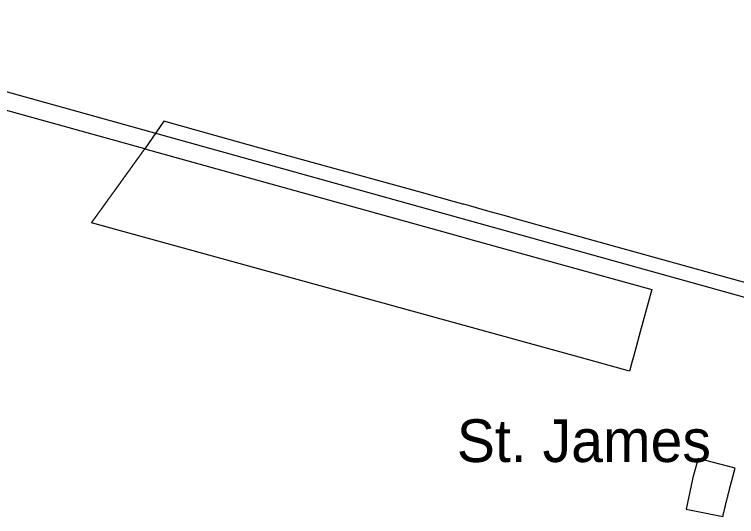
# Model space of a CAD drawing. Extents: x 2104537 to 2336408, y 34176 to 229611.
# Drawn here: x 2272785 to 2276164, y 77468 to 79820 of the extents above; entities that cross this region are included whole.
import ezdxf

# ---------------------------------------------------------------- set-up
doc = ezdxf.new("R2010")
doc.units = 0
for name, color, linetype in [('Exist Boundary Political City Limit New', 7, 'Continuous'), ('Exist Boundary Political City Limit New Hole', 7, 'Continuous'), ('Exist Civil Demographics Community Label', 7, 'Continuous'), ('Exist Road Primary NC Attributed', 7, 'Continuous'), ('Map Preparation Boundary City Limit Buffer Line', 7, 'Continuous')]:
    doc.layers.add(name, color=color, linetype=linetype)

msp = doc.modelspace()

# ---------------------------------------------------------------- linework, layer by layer
at = {"layer": 'Exist Boundary Political City Limit New'}
for points in [[(2273395, 79189.9), (2272500, 79438), (2271470.8, 79722.2)], [(2279881, 77541.6), (2279558.2, 77634), (2275847, 78662.1), (2275464.2, 78768.4), (2275129, 78863.2), (2275077, 78877.9), (2275040.2, 78888), (2275000, 78899.1), (2274920.2, 78921.5), (2274888, 78930.5), (2274885, 78931.4), (2274883.5, 78931.9), (2274844, 78942.9), (2274689.2, 78986.5), (2274378.5, 79071.7), (2274303.5, 79092.2), (2273917.8, 79198.6), (2273534, 79305.7), (2273484, 79319.7), (2273395, 79189.9)]]:
    msp.add_lwpolyline(points, dxfattribs=at)
at = {"layer": 'Exist Boundary Political City Limit New Hole'}
for points in [[(2273395, 79189.9), (2274872.2, 78779.3), (2274894.8, 78773.1), (2274909.5, 78769), (2275766.8, 78530.8), (2275713, 78333.7), (2275681, 78215.6), (2275675.5, 78195.9), (2275662.8, 78149), (2275472.5, 78201.5), (2273145.8, 78843.6), (2273146.5, 78844.4), (2273147, 78845.2), (2273147.5, 78846.1), (2273148.2, 78846.9), (2273148.8, 78847.7), (2273149.2, 78848.5), (2273150, 78849.3), (2273150.5, 78850.1), (2273151, 78850.9), (2273151.8, 78851.7), (2273152.2, 78852.6), (2273152.8, 78853.4), (2273153.5, 78854.2), (2273154, 78855), (2273154.5, 78855.8), (2273155.2, 78856.6), (2273155.8, 78857.4), (2273156.2, 78858.2), (2273157, 78859.1), (2273157.5, 78859.9), (2273158, 78860.7), (2273158.8, 78861.5), (2273159.2, 78862.3), (2273159.8, 78863.1), (2273160.5, 78863.9), (2273161, 78864.7), (2273161.5, 78865.5), (2273162.2, 78866.4), (2273162.8, 78867.2), (2273163.2, 78868)], [(2273336.8, 79109), (2273337.5, 79109.8), (2273338, 79110.7), (2273338.5, 79111.5), (2273339.2, 79112.3), (2273339.8, 79113.1), (2273340.2, 79113.9), (2273341, 79114.7), (2273341.5, 79115.5), (2273342, 79116.3), (2273342.8, 79117.1), (2273343.2, 79118), (2273343.8, 79118.8), (2273344.5, 79119.6), (2273345, 79120.4), (2273345.5, 79121.2), (2273346.2, 79122), (2273346.8, 79122.8), (2273347.2, 79123.6), (2273348, 79124.5), (2273348.5, 79125.3), (2273349, 79126.1), (2273349.8, 79126.9), (2273350.2, 79127.7), (2273350.8, 79128.5), (2273351.5, 79129.3), (2273352, 79130.1), (2273352.5, 79131), (2273353.2, 79131.8), (2273353.8, 79132.6), (2273354.2, 79133.4), (2273355, 79134.2), (2273355.5, 79135), (2273356, 79135.8), (2273356.8, 79136.6), (2273357.2, 79137.4), (2273357.8, 79138.2), (2273358.5, 79139.1), (2273359, 79139.9), (2273359.5, 79140.7), (2273360.2, 79141.5), (2273360.8, 79142.3), (2273361.2, 79143.1), (2273362, 79143.9), (2273362.5, 79144.8), (2273363, 79145.6), (2273363.8, 79146.4), (2273364.2, 79147.2), (2273364.8, 79148), (2273365.5, 79148.8), (2273366, 79149.6), (2273366.5, 79150.4), (2273367.2, 79151.2), (2273367.8, 79152.1), (2273368.2, 79152.9), (2273369, 79153.7), (2273369.5, 79154.5), (2273370, 79155.3), (2273370.8, 79156.1), (2273371.2, 79156.9), (2273371.8, 79157.7), (2273372.5, 79158.5), (2273373, 79159.4), (2273373.5, 79160.2), (2273374.2, 79161), (2273374.8, 79161.8), (2273375.5, 79162.6), (2273376, 79163.4), (2273376.5, 79164.2), (2273377.2, 79165), (2273377.8, 79165.8), (2273378.2, 79166.7), (2273379, 79167.5), (2273379.5, 79168.3), (2273380, 79169.1), (2273380.8, 79169.9), (2273381.2, 79170.7), (2273381.8, 79171.5), (2273382.5, 79172.3), (2273383, 79173.2), (2273383.5, 79174), (2273384.2, 79174.8), (2273384.8, 79175.6), (2273385.2, 79176.4), (2273386, 79177.2), (2273386.5, 79178), (2273387, 79178.8), (2273387.8, 79179.6), (2273388.2, 79180.5), (2273388.8, 79181.3), (2273389.5, 79182.1), (2273390, 79182.9), (2273390.5, 79183.7), (2273391.2, 79184.5), (2273391.8, 79185.3), (2273392.2, 79186.1), (2273393, 79187), (2273393.5, 79187.8), (2273394, 79188.6), (2273395, 79189.9)], [(2273279, 79028.7), (2273279.5, 79029.5), (2273280.2, 79030.3), (2273280.8, 79031.1), (2273281.2, 79031.9), (2273282, 79032.7), (2273282.5, 79033.5), (2273283, 79034.4), (2273283.8, 79035.2), (2273284.2, 79036), (2273284.8, 79036.8), (2273285.5, 79037.6), (2273286, 79038.4), (2273286.5, 79039.2), (2273287.2, 79040), (2273287.8, 79040.9), (2273288.2, 79041.7), (2273289, 79042.5), (2273289.5, 79043.3), (2273290, 79044.1), (2273290.8, 79044.9), (2273291.2, 79045.7), (2273291.8, 79046.5), (2273292.5, 79047.4), (2273293, 79048.2), (2273293.5, 79049), (2273294.2, 79049.8), (2273294.8, 79050.6), (2273295.2, 79051.4), (2273296, 79052.2), (2273296.5, 79053), (2273297, 79053.8), (2273297.8, 79054.7), (2273298.2, 79055.5), (2273298.8, 79056.3), (2273299.5, 79057.1), (2273300, 79057.9), (2273300.5, 79058.7), (2273301.2, 79059.5), (2273301.8, 79060.3), (2273302.2, 79061.1), (2273303, 79062), (2273303.5, 79062.8), (2273304, 79063.6), (2273304.8, 79064.4), (2273305.2, 79065.2), (2273305.8, 79066), (2273306.5, 79066.8), (2273307, 79067.6), (2273307.5, 79068.4), (2273308.2, 79069.3), (2273308.8, 79070.1), (2273309.2, 79070.9), (2273310, 79071.7), (2273310.5, 79072.5), (2273311, 79073.3), (2273311.8, 79074.1), (2273312.2, 79074.9), (2273313, 79075.8), (2273313.5, 79076.6), (2273314, 79077.4), (2273314.5, 79078.2), (2273315.2, 79079), (2273315.8, 79079.8), (2273316.2, 79080.6), (2273317, 79081.4), (2273317.5, 79082.2), (2273318.2, 79083.1), (2273318.8, 79083.9), (2273319.2, 79084.7), (2273320, 79085.5), (2273320.5, 79086.3), (2273321, 79087.1), (2273321.8, 79087.9), (2273322.2, 79088.7), (2273322.8, 79089.6), (2273323.5, 79090.4), (2273324, 79091.2), (2273324.5, 79092), (2273325.2, 79092.8), (2273325.8, 79093.6), (2273326.2, 79094.4), (2273327, 79095.2), (2273327.5, 79096.1), (2273328, 79096.9), (2273328.8, 79097.7), (2273329.2, 79098.5), (2273329.8, 79099.3), (2273330.5, 79100.1), (2273331, 79100.9), (2273331.5, 79101.7), (2273332.2, 79102.5), (2273332.8, 79103.4), (2273333.2, 79104.2), (2273334, 79105), (2273334.5, 79105.8), (2273335, 79106.6), (2273335.8, 79107.4), (2273336.2, 79108.2), (2273336.8, 79109)], [(2273221.2, 78948.3), (2273221.8, 78949.1), (2273222.2, 78950), (2273223, 78950.8), (2273223.5, 78951.6), (2273224, 78952.4), (2273224.8, 78953.2), (2273225.2, 78954), (2273225.8, 78954.8), (2273226.5, 78955.6), (2273227, 78956.4), (2273227.5, 78957.3), (2273228.2, 78958.1), (2273228.8, 78958.9), (2273229.2, 78959.7), (2273230, 78960.5), (2273230.5, 78961.3), (2273231, 78962.1), (2273231.8, 78962.9), (2273232.2, 78963.8), (2273232.8, 78964.6), (2273233.5, 78965.4), (2273234, 78966.2), (2273234.5, 78967), (2273235.2, 78967.8), (2273235.8, 78968.6), (2273236.2, 78969.4), (2273237, 78970.2), (2273237.5, 78971.1), (2273238, 78971.9), (2273238.8, 78972.7), (2273239.2, 78973.5), (2273239.8, 78974.3), (2273240.5, 78975.1), (2273241, 78975.9), (2273241.5, 78976.7), (2273242.2, 78977.6), (2273242.8, 78978.4), (2273243.2, 78979.2), (2273244, 78980), (2273244.5, 78980.8), (2273245, 78981.6), (2273245.8, 78982.4), (2273246.2, 78983.2), (2273246.8, 78984), (2273247.5, 78984.9), (2273248, 78985.7), (2273248.8, 78986.5), (2273249.2, 78987.3), (2273249.8, 78988.1), (2273250.2, 78988.9), (2273251, 78989.7), (2273251.5, 78990.5), (2273252, 78991.3), (2273252.8, 78992.2), (2273253.2, 78993), (2273253.8, 78993.8), (2273254.5, 78994.6), (2273255, 78995.4), (2273255.8, 78996.2), (2273256.2, 78997), (2273256.8, 78997.8), (2273257.2, 78998.7), (2273258, 78999.5), (2273258.5, 79000.3), (2273259, 79001.1), (2273259.8, 79001.9), (2273260.2, 79002.7), (2273260.8, 79003.5), (2273261.5, 79004.3), (2273262, 79005.1), (2273262.8, 79006), (2273263.2, 79006.8), (2273263.8, 79007.6), (2273264.5, 79008.4), (2273265, 79009.2), (2273265.5, 79010), (2273266.2, 79010.8), (2273266.8, 79011.6), (2273267.2, 79012.4), (2273268, 79013.3), (2273268.5, 79014.1), (2273269, 79014.9), (2273269.8, 79015.7), (2273270.2, 79016.5), (2273270.8, 79017.3), (2273271.5, 79018.1), (2273272, 79018.9), (2273272.5, 79019.8), (2273273.2, 79020.6), (2273273.8, 79021.4), (2273274.2, 79022.2), (2273275, 79023), (2273275.5, 79023.8), (2273276, 79024.6), (2273276.8, 79025.4), (2273277.2, 79026.2), (2273277.8, 79027.1), (2273278.5, 79027.9), (2273279, 79028.7)], [(2273163.2, 78868), (2273164, 78868.8), (2273164.5, 78869.6), (2273165, 78870.4), (2273165.8, 78871.2), (2273166.2, 78872), (2273166.8, 78872.9), (2273167.5, 78873.7), (2273168, 78874.5), (2273168.5, 78875.3), (2273169.2, 78876.1), (2273169.8, 78876.9), (2273170.2, 78877.7), (2273171, 78878.5), (2273171.5, 78879.3), (2273172, 78880.2), (2273172.8, 78881), (2273173.2, 78881.8), (2273173.8, 78882.6), (2273174.5, 78883.4), (2273175, 78884.2), (2273175.5, 78885), (2273176.2, 78885.8), (2273176.8, 78886.6), (2273177.2, 78887.5), (2273178, 78888.3), (2273178.5, 78889.1), (2273179, 78889.9), (2273179.8, 78890.7), (2273180.2, 78891.5), (2273180.8, 78892.3), (2273181.5, 78893.1), (2273182, 78893.9), (2273182.5, 78894.8), (2273183.2, 78895.6), (2273183.8, 78896.4), (2273184.2, 78897.2), (2273185, 78898), (2273185.5, 78898.8), (2273186, 78899.6), (2273186.8, 78900.4), (2273187.2, 78901.3), (2273187.8, 78902.1), (2273188.5, 78902.9), (2273189, 78903.7), (2273189.5, 78904.5), (2273190.2, 78905.3), (2273190.8, 78906.1), (2273191.2, 78906.9), (2273192, 78907.8), (2273192.5, 78908.6), (2273193, 78909.4), (2273193.8, 78910.2), (2273194.2, 78911), (2273194.8, 78911.8), (2273195.5, 78912.6), (2273196, 78913.4), (2273196.5, 78914.2), (2273197.2, 78915.1), (2273197.8, 78915.9), (2273198.5, 78916.7), (2273199, 78917.5), (2273199.5, 78918.3), (2273200.2, 78919.1), (2273200.8, 78919.9), (2273201.2, 78920.7), (2273201.8, 78921.6), (2273202.5, 78922.4), (2273203, 78923.2), (2273203.8, 78924), (2273204.2, 78924.8), (2273204.8, 78925.6), (2273205.5, 78926.4), (2273206, 78927.2), (2273206.5, 78928), (2273207.2, 78928.9), (2273207.8, 78929.7), (2273208.2, 78930.5), (2273209, 78931.3), (2273209.5, 78932.1), (2273210, 78932.9), (2273210.8, 78933.7), (2273211.2, 78934.5), (2273211.8, 78935.3), (2273212.5, 78936.2), (2273213, 78937), (2273213.5, 78937.8), (2273214.2, 78938.6), (2273214.8, 78939.4), (2273215.2, 78940.2), (2273216, 78941), (2273216.5, 78941.8), (2273217, 78942.6), (2273217.8, 78943.5), (2273218.2, 78944.3), (2273218.8, 78945.1), (2273219.5, 78945.9), (2273220, 78946.7), (2273220.5, 78947.5), (2273221.2, 78948.3)], [(2276131.2, 77596.6), (2276157.5, 77694.5), (2275984.8, 77740.8), (2275957.5, 77644.8), (2275957, 77643), (2275927.8, 77502.5), (2276099.8, 77468.1), (2276100.8, 77472.4), (2276101.5, 77476.3), (2276102.5, 77480.2), (2276103.2, 77484.1), (2276104.2, 77488), (2276105, 77491.9), (2276106, 77495.8), (2276107, 77499.7), (2276107.8, 77503.6), (2276108.8, 77507.5), (2276109.8, 77511.4), (2276110.5, 77515.3), (2276111.5, 77519.2), (2276112.5, 77523), (2276113.5, 77526.9), (2276114.2, 77530.8), (2276115.2, 77534.7), (2276116.2, 77538.6), (2276117.2, 77542.5), (2276118.2, 77546.3), (2276119.2, 77550.2), (2276120.2, 77554.1), (2276121.2, 77558), (2276122.2, 77561.9), (2276123, 77565.7), (2276124.2, 77569.6), (2276125.2, 77573.5), (2276126.2, 77577.3), (2276127.2, 77581.2), (2276128.2, 77585.1), (2276129.2, 77588.9), (2276130.2, 77592.8), (2276131.2, 77596.6)]]:
    msp.add_lwpolyline(points, dxfattribs=at)
at = {"layer": 'Exist Road Primary NC Attributed'}
msp.add_lwpolyline([(2277868.2, 78027.3), (2277584.6, 78108), (2277093.1, 78245.4), (2270551.3, 80071), (2270238.9, 80151.1), (2266642.7, 81156.8), (2263656.7, 81993.3)], dxfattribs=at)
at = {"layer": 'Map Preparation Boundary City Limit Buffer Line'}
for points in [[(2273395, 79189.9), (2272500, 79438), (2271470.8, 79722.2)], [(2279881, 77541.6), (2279558.2, 77634), (2275847, 78662.1), (2275464.2, 78768.4), (2275129, 78863.2), (2275077, 78877.9), (2275040.2, 78888), (2275000, 78899.1), (2274920.2, 78921.5), (2274888, 78930.5), (2274885, 78931.4), (2274883.5, 78931.9), (2274844, 78942.9), (2274689.2, 78986.5), (2274378.5, 79071.7), (2274303.5, 79092.2), (2273917.8, 79198.6), (2273534, 79305.7), (2273484, 79319.7), (2273395, 79189.9)], [(2273395, 79189.9), (2274872.2, 78779.3), (2274894.8, 78773.1), (2274909.5, 78769), (2275766.8, 78530.8), (2275713, 78333.7), (2275681, 78215.6), (2275675.5, 78195.9), (2275662.8, 78149), (2275472.5, 78201.5), (2273145.8, 78843.6), (2273146.5, 78844.4), (2273147, 78845.2), (2273147.5, 78846.1), (2273148.2, 78846.9), (2273148.8, 78847.7), (2273149.2, 78848.5), (2273150, 78849.3), (2273150.5, 78850.1), (2273151, 78850.9), (2273151.8, 78851.7), (2273152.2, 78852.6), (2273152.8, 78853.4), (2273153.5, 78854.2), (2273154, 78855), (2273154.5, 78855.8), (2273155.2, 78856.6), (2273155.8, 78857.4), (2273156.2, 78858.2), (2273157, 78859.1), (2273157.5, 78859.9), (2273158, 78860.7), (2273158.8, 78861.5), (2273159.2, 78862.3), (2273159.8, 78863.1), (2273160.5, 78863.9), (2273161, 78864.7), (2273161.5, 78865.5), (2273162.2, 78866.4), (2273162.8, 78867.2), (2273163.2, 78868)], [(2273336.8, 79109), (2273337.5, 79109.8), (2273338, 79110.7), (2273338.5, 79111.5), (2273339.2, 79112.3), (2273339.8, 79113.1), (2273340.2, 79113.9), (2273341, 79114.7), (2273341.5, 79115.5), (2273342, 79116.3), (2273342.8, 79117.1), (2273343.2, 79118), (2273343.8, 79118.8), (2273344.5, 79119.6), (2273345, 79120.4), (2273345.5, 79121.2), (2273346.2, 79122), (2273346.8, 79122.8), (2273347.2, 79123.6), (2273348, 79124.5), (2273348.5, 79125.3), (2273349, 79126.1), (2273349.8, 79126.9), (2273350.2, 79127.7), (2273350.8, 79128.5), (2273351.5, 79129.3), (2273352, 79130.1), (2273352.5, 79131), (2273353.2, 79131.8), (2273353.8, 79132.6), (2273354.2, 79133.4), (2273355, 79134.2), (2273355.5, 79135), (2273356, 79135.8), (2273356.8, 79136.6), (2273357.2, 79137.4), (2273357.8, 79138.2), (2273358.5, 79139.1), (2273359, 79139.9), (2273359.5, 79140.7), (2273360.2, 79141.5), (2273360.8, 79142.3), (2273361.2, 79143.1), (2273362, 79143.9), (2273362.5, 79144.8), (2273363, 79145.6), (2273363.8, 79146.4), (2273364.2, 79147.2), (2273364.8, 79148), (2273365.5, 79148.8), (2273366, 79149.6), (2273366.5, 79150.4), (2273367.2, 79151.2), (2273367.8, 79152.1), (2273368.2, 79152.9), (2273369, 79153.7), (2273369.5, 79154.5), (2273370, 79155.3), (2273370.8, 79156.1), (2273371.2, 79156.9), (2273371.8, 79157.7), (2273372.5, 79158.5), (2273373, 79159.4), (2273373.5, 79160.2), (2273374.2, 79161), (2273374.8, 79161.8), (2273375.5, 79162.6), (2273376, 79163.4), (2273376.5, 79164.2), (2273377.2, 79165), (2273377.8, 79165.8), (2273378.2, 79166.7), (2273379, 79167.5), (2273379.5, 79168.3), (2273380, 79169.1), (2273380.8, 79169.9), (2273381.2, 79170.7), (2273381.8, 79171.5), (2273382.5, 79172.3), (2273383, 79173.2), (2273383.5, 79174), (2273384.2, 79174.8), (2273384.8, 79175.6), (2273385.2, 79176.4), (2273386, 79177.2), (2273386.5, 79178), (2273387, 79178.8), (2273387.8, 79179.6), (2273388.2, 79180.5), (2273388.8, 79181.3), (2273389.5, 79182.1), (2273390, 79182.9), (2273390.5, 79183.7), (2273391.2, 79184.5), (2273391.8, 79185.3), (2273392.2, 79186.1), (2273393, 79187), (2273393.5, 79187.8), (2273394, 79188.6), (2273395, 79189.9)], [(2273279, 79028.7), (2273279.5, 79029.5), (2273280.2, 79030.3), (2273280.8, 79031.1), (2273281.2, 79031.9), (2273282, 79032.7), (2273282.5, 79033.5), (2273283, 79034.4), (2273283.8, 79035.2), (2273284.2, 79036), (2273284.8, 79036.8), (2273285.5, 79037.6), (2273286, 79038.4), (2273286.5, 79039.2), (2273287.2, 79040), (2273287.8, 79040.9), (2273288.2, 79041.7), (2273289, 79042.5), (2273289.5, 79043.3), (2273290, 79044.1), (2273290.8, 79044.9), (2273291.2, 79045.7), (2273291.8, 79046.5), (2273292.5, 79047.4), (2273293, 79048.2), (2273293.5, 79049), (2273294.2, 79049.8), (2273294.8, 79050.6), (2273295.2, 79051.4), (2273296, 79052.2), (2273296.5, 79053), (2273297, 79053.8), (2273297.8, 79054.7), (2273298.2, 79055.5), (2273298.8, 79056.3), (2273299.5, 79057.1), (2273300, 79057.9), (2273300.5, 79058.7), (2273301.2, 79059.5), (2273301.8, 79060.3), (2273302.2, 79061.1), (2273303, 79062), (2273303.5, 79062.8), (2273304, 79063.6), (2273304.8, 79064.4), (2273305.2, 79065.2), (2273305.8, 79066), (2273306.5, 79066.8), (2273307, 79067.6), (2273307.5, 79068.4), (2273308.2, 79069.3), (2273308.8, 79070.1), (2273309.2, 79070.9), (2273310, 79071.7), (2273310.5, 79072.5), (2273311, 79073.3), (2273311.8, 79074.1), (2273312.2, 79074.9), (2273313, 79075.8), (2273313.5, 79076.6), (2273314, 79077.4), (2273314.5, 79078.2), (2273315.2, 79079), (2273315.8, 79079.8), (2273316.2, 79080.6), (2273317, 79081.4), (2273317.5, 79082.2), (2273318.2, 79083.1), (2273318.8, 79083.9), (2273319.2, 79084.7), (2273320, 79085.5), (2273320.5, 79086.3), (2273321, 79087.1), (2273321.8, 79087.9), (2273322.2, 79088.7), (2273322.8, 79089.6), (2273323.5, 79090.4), (2273324, 79091.2), (2273324.5, 79092), (2273325.2, 79092.8), (2273325.8, 79093.6), (2273326.2, 79094.4), (2273327, 79095.2), (2273327.5, 79096.1), (2273328, 79096.9), (2273328.8, 79097.7), (2273329.2, 79098.5), (2273329.8, 79099.3), (2273330.5, 79100.1), (2273331, 79100.9), (2273331.5, 79101.7), (2273332.2, 79102.5), (2273332.8, 79103.4), (2273333.2, 79104.2), (2273334, 79105), (2273334.5, 79105.8), (2273335, 79106.6), (2273335.8, 79107.4), (2273336.2, 79108.2), (2273336.8, 79109)], [(2273221.2, 78948.3), (2273221.8, 78949.1), (2273222.2, 78950), (2273223, 78950.8), (2273223.5, 78951.6), (2273224, 78952.4), (2273224.8, 78953.2), (2273225.2, 78954), (2273225.8, 78954.8), (2273226.5, 78955.6), (2273227, 78956.4), (2273227.5, 78957.3), (2273228.2, 78958.1), (2273228.8, 78958.9), (2273229.2, 78959.7), (2273230, 78960.5), (2273230.5, 78961.3), (2273231, 78962.1), (2273231.8, 78962.9), (2273232.2, 78963.8), (2273232.8, 78964.6), (2273233.5, 78965.4), (2273234, 78966.2), (2273234.5, 78967), (2273235.2, 78967.8), (2273235.8, 78968.6), (2273236.2, 78969.4), (2273237, 78970.2), (2273237.5, 78971.1), (2273238, 78971.9), (2273238.8, 78972.7), (2273239.2, 78973.5), (2273239.8, 78974.3), (2273240.5, 78975.1), (2273241, 78975.9), (2273241.5, 78976.7), (2273242.2, 78977.6), (2273242.8, 78978.4), (2273243.2, 78979.2), (2273244, 78980), (2273244.5, 78980.8), (2273245, 78981.6), (2273245.8, 78982.4), (2273246.2, 78983.2), (2273246.8, 78984), (2273247.5, 78984.9), (2273248, 78985.7), (2273248.8, 78986.5), (2273249.2, 78987.3), (2273249.8, 78988.1), (2273250.2, 78988.9), (2273251, 78989.7), (2273251.5, 78990.5), (2273252, 78991.3), (2273252.8, 78992.2), (2273253.2, 78993), (2273253.8, 78993.8), (2273254.5, 78994.6), (2273255, 78995.4), (2273255.8, 78996.2), (2273256.2, 78997), (2273256.8, 78997.8), (2273257.2, 78998.7), (2273258, 78999.5), (2273258.5, 79000.3), (2273259, 79001.1), (2273259.8, 79001.9), (2273260.2, 79002.7), (2273260.8, 79003.5), (2273261.5, 79004.3), (2273262, 79005.1), (2273262.8, 79006), (2273263.2, 79006.8), (2273263.8, 79007.6), (2273264.5, 79008.4), (2273265, 79009.2), (2273265.5, 79010), (2273266.2, 79010.8), (2273266.8, 79011.6), (2273267.2, 79012.4), (2273268, 79013.3), (2273268.5, 79014.1), (2273269, 79014.9), (2273269.8, 79015.7), (2273270.2, 79016.5), (2273270.8, 79017.3), (2273271.5, 79018.1), (2273272, 79018.9), (2273272.5, 79019.8), (2273273.2, 79020.6), (2273273.8, 79021.4), (2273274.2, 79022.2), (2273275, 79023), (2273275.5, 79023.8), (2273276, 79024.6), (2273276.8, 79025.4), (2273277.2, 79026.2), (2273277.8, 79027.1), (2273278.5, 79027.9), (2273279, 79028.7)], [(2273163.2, 78868), (2273164, 78868.8), (2273164.5, 78869.6), (2273165, 78870.4), (2273165.8, 78871.2), (2273166.2, 78872), (2273166.8, 78872.9), (2273167.5, 78873.7), (2273168, 78874.5), (2273168.5, 78875.3), (2273169.2, 78876.1), (2273169.8, 78876.9), (2273170.2, 78877.7), (2273171, 78878.5), (2273171.5, 78879.3), (2273172, 78880.2), (2273172.8, 78881), (2273173.2, 78881.8), (2273173.8, 78882.6), (2273174.5, 78883.4), (2273175, 78884.2), (2273175.5, 78885), (2273176.2, 78885.8), (2273176.8, 78886.6), (2273177.2, 78887.5), (2273178, 78888.3), (2273178.5, 78889.1), (2273179, 78889.9), (2273179.8, 78890.7), (2273180.2, 78891.5), (2273180.8, 78892.3), (2273181.5, 78893.1), (2273182, 78893.9), (2273182.5, 78894.8), (2273183.2, 78895.6), (2273183.8, 78896.4), (2273184.2, 78897.2), (2273185, 78898), (2273185.5, 78898.8), (2273186, 78899.6), (2273186.8, 78900.4), (2273187.2, 78901.3), (2273187.8, 78902.1), (2273188.5, 78902.9), (2273189, 78903.7), (2273189.5, 78904.5), (2273190.2, 78905.3), (2273190.8, 78906.1), (2273191.2, 78906.9), (2273192, 78907.8), (2273192.5, 78908.6), (2273193, 78909.4), (2273193.8, 78910.2), (2273194.2, 78911), (2273194.8, 78911.8), (2273195.5, 78912.6), (2273196, 78913.4), (2273196.5, 78914.2), (2273197.2, 78915.1), (2273197.8, 78915.9), (2273198.5, 78916.7), (2273199, 78917.5), (2273199.5, 78918.3), (2273200.2, 78919.1), (2273200.8, 78919.9), (2273201.2, 78920.7), (2273201.8, 78921.6), (2273202.5, 78922.4), (2273203, 78923.2), (2273203.8, 78924), (2273204.2, 78924.8), (2273204.8, 78925.6), (2273205.5, 78926.4), (2273206, 78927.2), (2273206.5, 78928), (2273207.2, 78928.9), (2273207.8, 78929.7), (2273208.2, 78930.5), (2273209, 78931.3), (2273209.5, 78932.1), (2273210, 78932.9), (2273210.8, 78933.7), (2273211.2, 78934.5), (2273211.8, 78935.3), (2273212.5, 78936.2), (2273213, 78937), (2273213.5, 78937.8), (2273214.2, 78938.6), (2273214.8, 78939.4), (2273215.2, 78940.2), (2273216, 78941), (2273216.5, 78941.8), (2273217, 78942.6), (2273217.8, 78943.5), (2273218.2, 78944.3), (2273218.8, 78945.1), (2273219.5, 78945.9), (2273220, 78946.7), (2273220.5, 78947.5), (2273221.2, 78948.3)], [(2276131.2, 77596.6), (2276157.5, 77694.5), (2275984.8, 77740.8), (2275957.5, 77644.8), (2275957, 77643), (2275927.8, 77502.5), (2276099.8, 77468.1), (2276100.8, 77472.4), (2276101.5, 77476.3), (2276102.5, 77480.2), (2276103.2, 77484.1), (2276104.2, 77488), (2276105, 77491.9), (2276106, 77495.8), (2276107, 77499.7), (2276107.8, 77503.6), (2276108.8, 77507.5), (2276109.8, 77511.4), (2276110.5, 77515.3), (2276111.5, 77519.2), (2276112.5, 77523), (2276113.5, 77526.9), (2276114.2, 77530.8), (2276115.2, 77534.7), (2276116.2, 77538.6), (2276117.2, 77542.5), (2276118.2, 77546.3), (2276119.2, 77550.2), (2276120.2, 77554.1), (2276121.2, 77558), (2276122.2, 77561.9), (2276123, 77565.7), (2276124.2, 77569.6), (2276125.2, 77573.5), (2276126.2, 77577.3), (2276127.2, 77581.2), (2276128.2, 77585.1), (2276129.2, 77588.9), (2276130.2, 77592.8), (2276131.2, 77596.6)]]:
    msp.add_lwpolyline(points, dxfattribs=at)

# ---------------------------------------------------------------- texts
at = {"layer": 'Exist Civil Demographics Community Label'}
msp.add_text('St. James', height=200, dxfattribs=at).set_placement((2274855, 77723.5))

doc.saveas('drawing.dxf')
